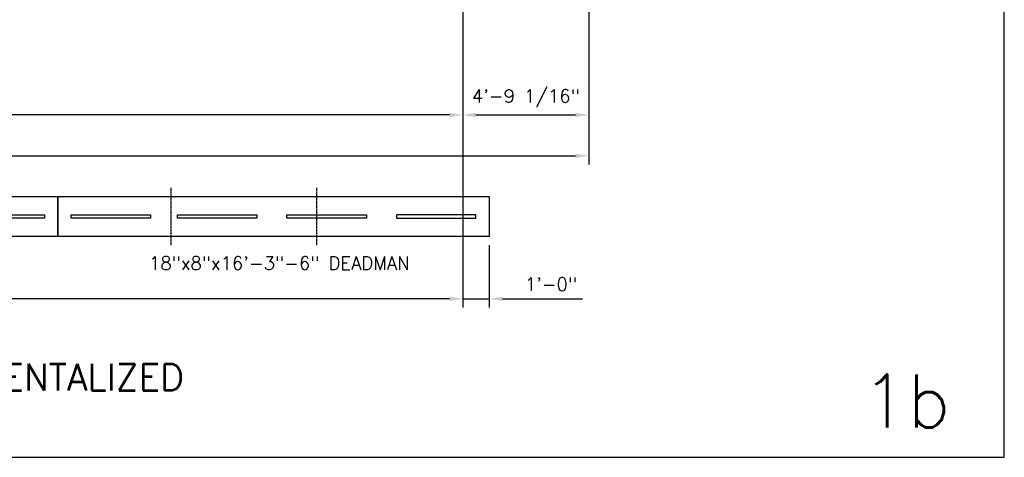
# Model space of a CAD drawing. Extents: x -169 to 2224, y 0 to 2796.
# Tile 345 of 530: x 1774 to 2220, y 564 to 762. Entities that reach past the tile are written whole.
import ezdxf
from ezdxf.enums import TextEntityAlignment as Align

# ---------------------------------------------------------------- set-up
doc = ezdxf.new("R2010")
doc.units = 0
doc.header["$MEASUREMENT"] = 0
doc.header["$PDSIZE"] = 1
doc.linetypes.add('CENTER1', pattern=[0.6625, 0.5, -0.075, 0.0125, -0.075])
doc.layers.get('DEFPOINTS').update_dxf_attribs({"linetype": 'CONTINUOUS'})
for name, color, linetype in [('DIM', 3, 'CONTINUOUS'), ('FREEZE-OUTLINE-TITLES', 60, 'CONTINUOUS'), ('TANK-ANCHOR', 4, 'CONTINUOUS'), ('TEXT', 3, 'CONTINUOUS')]:
    doc.layers.add(name, color=color, linetype=linetype)
doc.styles.add('SIMPLEX', font='simplex')
doc.dimstyles.new('DIM64', dxfattribs={"dimscale": 64, "dimtxt": 0.09375, "dimasz": 0.09375, "dimexe": 0.0625, "dimexo": 0.0625, "dimgap": 0.046875, "dimtad": 1, "dimdec": 4, "dimzin": 3, "dimdsep": 46, "dimlunit": 4, "dimtxsty": 'SIMPLEX', "dimcen": 0, "dimclrd": 256, "dimclre": 256, "dimclrt": 256, "dimadec": 0, "dimazin": 0, "dimtfac": 1, "dimtdec": 4, "dimtmove": 0, "dimatfit": 3, "dimfxl": 1, "dimfrac": 2, "dimtolj": 1, "dimtzin": 0, "dimarcsym": 0})

# ---------------------------------------------------------------- blocks, each defined once
blk = doc.blocks.new('*D42')
at = {"layer": 'DEFPOINTS', "color": 0, "transparency": 16777216}
for p in [(1429.95, 854.52), (1974.7, 854.52), (1429.95, 719.02)]:
    blk.add_point(p, dxfattribs=at)
at = {"layer": 'DIM', "lineweight": -2, "transparency": 16777216}
for p, q in [((1429.95, 850.52), (1429.95, 715.02)), ((1974.7, 850.52), (1974.7, 715.02)), ((1968.7, 719.02), (1435.95, 719.02))]:
    blk.add_line(p, q, dxfattribs=at)
at = {"layer": 'DIM', "transparency": 16777216}
for points in [[(1435.95, 720.02), (1435.95, 718.02), (1429.95, 719.02)], [(1968.7, 720.02), (1968.7, 718.02), (1974.7, 719.02)]]:
    blk.add_solid(points, dxfattribs=at)
at = {"layer": 'DIM', "transparency": 16777216, "insert": (1702.32, 726.59), "char_height": 6, "attachment_point": 5, "style": 'SIMPLEX'}
blk.add_mtext('\\A1;45\'-4 3/4" (F.V. TANK LENGTH)', dxfattribs=at)
blk = doc.blocks.new('*D48')
at = {"layer": 'DEFPOINTS', "color": 0, "transparency": 16777216}
for p in [(1368.55, 978.01), (2031.77, 978.3), (2031.77, 700.52)]:
    blk.add_point(p, dxfattribs=at)
at = {"layer": 'DIM', "lineweight": -2, "transparency": 16777216}
for p, q in [((1368.55, 974.01), (1368.55, 696.52)), ((2031.77, 974.3), (2031.77, 696.52)), ((1374.55, 700.52), (2025.77, 700.52))]:
    blk.add_line(p, q, dxfattribs=at)
at = {"layer": 'DIM', "transparency": 16777216}
for points in [[(1374.55, 701.52), (1374.55, 699.52), (1368.55, 700.52)], [(2025.77, 701.52), (2025.77, 699.52), (2031.77, 700.52)]]:
    blk.add_solid(points, dxfattribs=at)
at = {"layer": 'DIM', "transparency": 16777216, "insert": (1700.16, 708.09), "char_height": 6, "attachment_point": 5, "style": 'SIMPLEX'}
blk.add_mtext('\\A1;55\'-3 1/4" (F.V. TANK SLAB)', dxfattribs=at)
blk = doc.blocks.new('*D49')
at = {"layer": 'DEFPOINTS', "color": 0, "transparency": 16777216}
for p in [(2031.77, 978.01), (1974.7, 719.02), (2031.77, 719.02)]:
    blk.add_point(p, dxfattribs=at)
at = {"layer": 'DIM', "lineweight": -2, "transparency": 16777216}
for p, q in [((2031.77, 974.01), (2031.77, 715.02)), ((1980.7, 719.02), (2025.77, 719.02))]:
    blk.add_line(p, q, dxfattribs=at)
at = {"layer": 'DIM', "transparency": 16777216}
for points in [[(1980.7, 720.02), (1980.7, 718.02), (1974.7, 719.02)], [(2025.77, 720.02), (2025.77, 718.02), (2031.77, 719.02)]]:
    blk.add_solid(points, dxfattribs=at)
at = {"layer": 'DIM', "transparency": 16777216, "insert": (2003.24, 726.59), "char_height": 6, "attachment_point": 5, "style": 'SIMPLEX'}
blk.add_mtext('\\A1;4\'-9 1/16"', dxfattribs=at)
blk = doc.blocks.new('*D52')
at = {"layer": 'DEFPOINTS', "color": 0, "transparency": 16777216}
for p in [(1974.7, 733.52), (1986.7, 664.02), (1974.7, 635.77)]:
    blk.add_point(p, dxfattribs=at)
at = {"layer": 'DIM', "lineweight": -2, "transparency": 16777216}
for p, q in [((1974.7, 729.52), (1974.7, 631.77)), ((1986.7, 660.02), (1986.7, 631.77)), ((1968.7, 635.77), (1962.7, 635.77)), ((1974.7, 635.77), (1986.7, 635.77)), ((1992.7, 635.77), (2028.91, 635.77))]:
    blk.add_line(p, q, dxfattribs=at)
at = {"layer": 'DIM', "transparency": 16777216}
for points in [[(1968.7, 636.77), (1968.7, 634.77), (1974.7, 635.77)], [(1992.7, 636.77), (1992.7, 634.77), (1986.7, 635.77)]]:
    blk.add_solid(points, dxfattribs=at)
at = {"layer": 'DIM', "transparency": 16777216, "insert": (2014.63, 642.34), "char_height": 6, "attachment_point": 5, "style": 'SIMPLEX'}
blk.add_mtext('\\A1;1\'-0"', dxfattribs=at)
blk = doc.blocks.new('*D53')
at = {"layer": 'DEFPOINTS', "color": 0, "transparency": 16777216}
for p in [(1429.99, 635.77), (1429.99, 635.77), (1974.7, 635.77)]:
    blk.add_point(p, dxfattribs=at)
at = {"layer": 'DIM', "lineweight": -2, "transparency": 16777216}
blk.add_line((1968.7, 635.77), (1435.99, 635.77), dxfattribs=at)
at = {"layer": 'DIM', "transparency": 16777216}
for points in [[(1435.99, 636.77), (1435.99, 634.77), (1429.99, 635.77)], [(1968.7, 636.77), (1968.7, 634.77), (1974.7, 635.77)]]:
    blk.add_solid(points, dxfattribs=at)
at = {"layer": 'DIM', "transparency": 16777216, "insert": (1702.34, 643.34), "char_height": 6, "attachment_point": 5, "style": 'SIMPLEX'}
blk.add_mtext('\\A1;45\'-4 11/16"', dxfattribs=at)

msp = doc.modelspace()

# ---------------------------------------------------------------- linework, layer by layer
at = {"layer": 'FREEZE-OUTLINE-TITLES', "linetype": 'Continuous'}
msp.add_lwpolyline([(2220, 1104.01471), (1176, 1104.01471), (1176, 564.00736), (2220, 564.00736)], close=True, dxfattribs=at)
at = {"layer": 'TANK-ANCHOR', "color": 3, "linetype": 'CENTER1', "ltscale": 0.5}
for p, q in [((1842.44794, 686.02328), (1842.44794, 660.02328)), ((1908.44794, 686.02328), (1908.44794, 660.02328))]:
    msp.add_line(p, q, dxfattribs=at)
at = {"layer": 'TANK-ANCHOR'}
for points in [[(1613.30359, 682.02328), (1791.34209, 682.02328), (1791.34209, 664.02328), (1613.30359, 664.02328)], [(1791.34209, 682.02328), (1986.69794, 682.02328), (1986.69794, 664.02328), (1791.34209, 664.02328)]]:
    msp.add_lwpolyline(points, close=True, dxfattribs=at)
at = {"layer": 'TANK-ANCHOR', "color": 7}
for points in [[(1749.34209, 672.27328), (1749.34209, 673.77328), (1785.34209, 673.77328), (1785.34209, 672.27328)], [(1833.34209, 673.77328), (1833.34209, 672.27328), (1797.34209, 672.27328), (1797.34209, 673.77328)], [(1881.49803, 673.77328), (1881.49803, 672.27328), (1845.49803, 672.27328), (1845.49803, 673.77328)], [(1931.09799, 673.77328), (1931.09799, 672.27328), (1895.09799, 672.27328), (1895.09799, 673.77328)], [(1944.69794, 673.77328), (1944.69794, 672.27328), (1980.69794, 672.27328), (1980.69794, 673.77328)]]:
    msp.add_lwpolyline(points, close=True, dxfattribs=at)

# ---------------------------------------------------------------- texts
at = {"layer": 'FREEZE-OUTLINE-TITLES', "linetype": 'Continuous', "style": 'SIMPLEX'}
for s, insert, char_height, width, attachment_point in [('\\A1;64 \\P14,000/10,000 COMPARTMENTALIZED\\PNov. 15, 2010', (1698, 570.58992), 12, 447.8549005, 8), ('1b', (2195.67546, 589.56829), 24, 64.3261049, 6)]:
    msp.add_mtext(s, dxfattribs=dict(at, insert=insert, char_height=char_height, width=width, attachment_point=attachment_point))
at = {"layer": 'TEXT', "color": 3, "style": 'SIMPLEX'}
msp.add_text('18"x8"x16\'-3"-6" DEADMAN', height=6, dxfattribs=at).set_placement((1891.61694, 651.9434), align=Align.MIDDLE)

# ---------------------------------------------------------------- dimensions: what is measured, and where the dimension line sits
at = {"layer": 'DIM'}
for base, p1, p2, text, picture, middle in [((2031.77254, 700.52328), (1368.54722, 978.01471), (2031.77254, 978.29596), '<> (F.V. TANK SLAB)', '*D48', (1700.15988, 708.09471)), ((1429.94774, 719.02328), (1974.69774, 854.52328), (1429.94774, 854.52328), '<> (F.V. TANK LENGTH)', '*D42', (1702.32274, 726.59471))]:
    dim = msp.add_linear_dim(base=base, p1=p1, p2=p2, angle=0, text=text, dimstyle='DIM64', dxfattribs=at)
    dim.commit()
    dim.dimension.update_dxf_attribs({"geometry": picture, "text_midpoint": middle})
for base, p1, p2, angle, picture, middle in [((2031.77254, 719.02328), (1974.69774, 719.02328), (2031.77254, 978.01471), 0, '*D49', (2003.23514, 726.59471)), ((1429.98644, 635.77328), (1974.69794, 635.77328), (1429.98644, 635.77328), 180, '*D53', (1702.34219, 643.34471))]:
    dim = msp.add_linear_dim(base=base, p1=p1, p2=p2, angle=angle, dimstyle='DIM64', dxfattribs=at)
    dim.commit()
    dim.dimension.update_dxf_attribs({"geometry": picture, "text_midpoint": middle})
dim = msp.add_linear_dim(base=(1974.69794, 635.77328), p1=(1986.69794, 664.02328), p2=(1974.69794, 733.52328), angle=180, dimstyle='DIM64', dxfattribs=at)
dim.commit()
dim.dimension.update_dxf_attribs({"geometry": '*D52', "text_midpoint": (2014.62522, 635.77328), "dimtype": 160})

doc.saveas('drawing.dxf')
